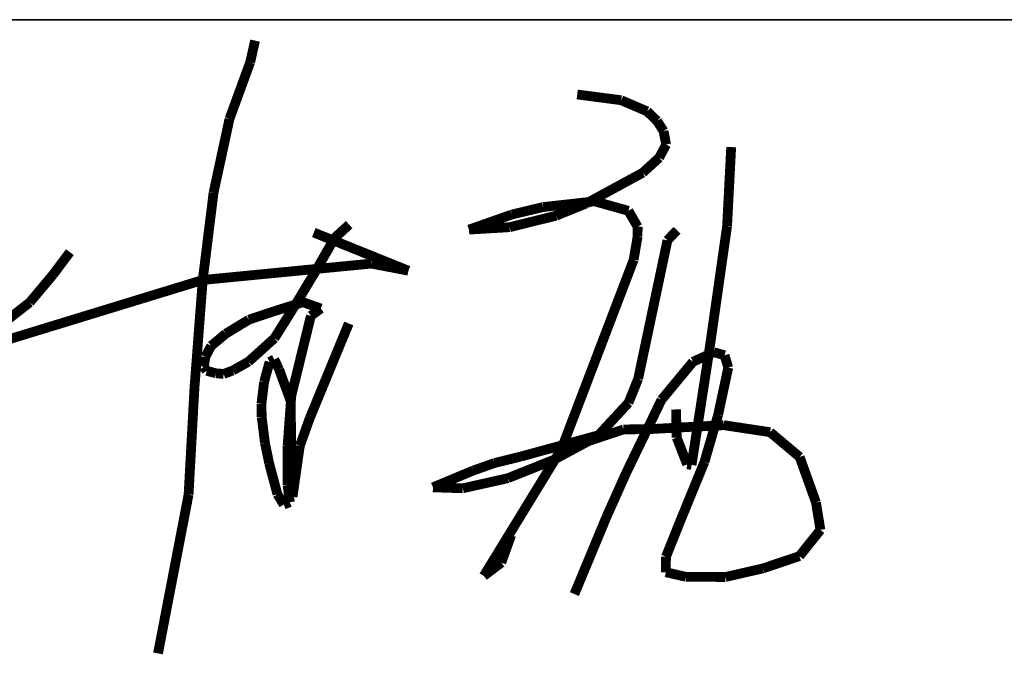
# Model space of a CAD drawing. Extents: x 797781 to 1255204, y 21234 to 1024248.
# Tile 825 of 1056: x 1186978 to 1187432, y 509120 to 509414. Entities that reach past the tile are written whole.
import ezdxf

# ---------------------------------------------------------------- set-up
doc = ezdxf.new("R2010")
doc.units = 0
doc.header["$LTSCALE"] = 1000
doc.header["$MEASUREMENT"] = 0
doc.layers.add('230303生产综合楼-平面图_t8$0$图框', color=4, linetype='Continuous', lineweight=35)
doc.layers.add('A-PUB_TITLE SIGNATURE', color=7, linetype='Continuous')

# ---------------------------------------------------------------- blocks, each defined once
blk = doc.blocks.new('A$C7B124B11')
at = {"layer": 'A-PUB_TITLE SIGNATURE', "const_width": 10}
for points in [[(407.4, 294.7), (402.4, 272.5)], [(402.4, 272.5), (381.2, 214.4)], [(737.4, 239.5), (782.5, 233.6)], [(782.5, 233.6), (809, 222.2)], [(809, 222.2), (819.2, 212.4)], [(381.2, 214.4), (364.9, 138.9)], [(819.2, 212.4), (825.8, 202)], [(825.8, 202), (828.5, 188.2)], [(828.5, 188.2), (821.3, 174.7)], [(890.9, 104.7), (895.1, 185.6)], [(821.3, 174.7), (804.5, 159.3)], [(804.5, 159.3), (746.4, 127.7)], [(364.9, 138.9), (353.8, 49.4)], [(702.3, 124.1), (755.1, 130)], [(746.4, 127.7), (715.8, 115.3)], [(755.1, 130), (789.8, 120.3)], [(626.5, 101), (670.5, 116.5)], [(670.5, 116.5), (702.3, 124.1)], [(789.8, 120.3), (799.3, 103.9)], [(503.8, 106.1), (489, 92.6)], [(715.8, 115.3), (668.2, 103.5)], [(564.5, 58.9), (467.6, 98)], [(668.2, 103.5), (626.5, 101)], [(799.3, 103.9), (799.2, 93.9)], [(839.6, 100.4), (829.8, 90)], [(872.4, -24.7), (890.9, 104.7)], [(489, 92.6), (469, 57.7)], [(799.2, 93.9), (795.2, 70.1)], [(829.8, 90), (799.8, -51.9)], [(217.7, 77.9), (200.6, 55)], [(353.8, 49.4), (526.6, 66.2)], [(526.6, 66.2), (564.5, 58.9)], [(795.2, 70.1), (721.3, -123.7)], [(469, 57.7), (446.1, 19.7)], [(153.4, -12), (353.8, 49.4)], [(200.6, 55), (176.6, 26.4)], [(353.8, 49.4), (345.4, -60.2)], [(176.6, 26.4), (133.5, -7.3)], [(429.2, 18.1), (456.5, 26.6)], [(456.5, 26.6), (474.8, 20.2)], [(401, 8.7), (429.2, 18.1)], [(446.1, 19.7), (427.2, -10.4)], [(474.8, 20.2), (464.6, 12.7)], [(377.5, -5.6), (401, 8.7)], [(464.6, 12.7), (444.5, -69.5)], [(463.4, -92.3), (503.4, 4.8)], [(362.5, -18.1), (377.5, -5.6)], [(427.2, -10.4), (400.7, -34.3)], [(356.4, -29.5), (362.5, -18.1)], [(854.5, -140.2), (872.4, -24.7)], [(877.4, -24.6), (855.9, -34.5)], [(888.3, -27.8), (877.4, -24.6)], [(355, -39.5), (356.4, -29.5)], [(400.7, -34.3), (384.6, -43.4)], [(416.7, -54.9), (422.3, -34.6)], [(422.3, -34.6), (427.1, -32.1)], [(427.1, -32.1), (432, -42.2)], [(855.9, -34.5), (823.7, -73.4)], [(892.1, -40.4), (888.3, -27.8)], [(357.9, -43.7), (355, -39.5)], [(367.3, -46.2), (357.9, -43.7)], [(384.6, -43.4), (375.2, -46.9)], [(432, -42.2), (444, -75)], [(881.7, -88.8), (892.1, -40.4)], [(375.2, -46.9), (367.3, -46.2)], [(414, -77.2), (416.7, -54.9)], [(799.8, -51.9), (789.9, -76.5)], [(345.4, -60.2), (339.3, -170.6)], [(444.5, -69.5), (440.7, -120.8)], [(444, -75), (444.4, -125.4)], [(823.7, -73.4), (787.3, -148.8)], [(414.2, -91.1), (414, -77.2)], [(789.9, -76.5), (759.2, -109.7)], [(838.6, -83.3), (839.3, -112.1)], [(417.6, -117.9), (414.2, -91.1)], [(453.3, -120.5), (463.4, -92.3)], [(867.7, -137.1), (881.7, -88.8)], [(749, -115.7), (784.7, -103.8)], [(784.7, -103.8), (812.5, -103.4)], [(812.5, -103.4), (887.4, -99.4)], [(887.4, -99.4), (935, -106.6)], [(713.3, -134.9), (749, -115.7)], [(759.2, -109.7), (724.1, -119.4)], [(839.3, -112.1), (850, -139.6)], [(935, -106.6), (965.2, -132)], [(421.8, -138.3), (417.6, -117.9)], [(440.7, -120.8), (440.7, -161.1)], [(444.4, -125.4), (445.8, -172.8)], [(445.8, -172.8), (453.3, -120.5)], [(721.3, -123.7), (641.7, -253.9)], [(724.1, -119.4), (679.8, -131.5)], [(679.8, -131.5), (652.7, -138.2)], [(666.5, -153.7), (713.3, -134.9)], [(965.2, -132), (981.9, -178.5)], [(430.3, -170.2), (421.8, -138.3)], [(630.9, -145.9), (589.6, -163.1)], [(652.7, -138.2), (630.9, -145.9)], [(842.3, -199.2), (867.7, -137.1)], [(850, -139.6), (854.5, -140.2)], [(620.2, -164.1), (666.5, -153.7)], [(787.3, -148.8), (767.7, -192.6)], [(440.7, -161.1), (443, -178.3)], [(589.6, -163.1), (620.2, -164.1)], [(339.3, -170.6), (308, -333.3)], [(436.8, -180.8), (430.3, -170.2)], [(443, -178.3), (436.8, -180.8)], [(981.9, -178.5), (986.5, -206.7)], [(767.7, -192.6), (753.4, -227)], [(828.3, -234.2), (842.3, -199.2)], [(986.5, -206.7), (965, -233.6)], [(659.6, -240.3), (669.7, -212.2)], [(753.4, -227), (734.5, -272.5)], [(828.2, -250.1), (828.3, -234.2)], [(965, -233.6), (927.6, -246.2)], [(641.7, -253.9), (659.6, -240.3)], [(927.6, -246.2), (889.2, -255)], [(848.6, -254.8), (828.2, -250.1)], [(889.2, -255), (848.6, -254.8)]]:
    blk.add_lwpolyline(points, dxfattribs=at)
blk = doc.blocks.new('230303生产综合楼-平面图_t8$0$图签')
at = {"layer": '230303生产综合楼-平面图_t8$0$图框', "color": 4}
blk.add_line((-4000, 10700), (0, 10700), dxfattribs=at)
at = {"layer": 'A-PUB_TITLE SIGNATURE', "xscale": 0.9, "yscale": 0.9, "zscale": 0.9}
blk.add_blockref('A$C7B124B11', (-1630.81, 10415.46, 3949.16), dxfattribs=at)

msp = doc.modelspace()

# ---------------------------------------------------------------- block references
at = {"xscale": 0.5, "yscale": 0.5, "zscale": 0.5}
msp.add_blockref('230303生产综合楼-平面图_t8$0$图签', (1187718.51, 504064.1), dxfattribs=at)

doc.saveas('drawing.dxf')
